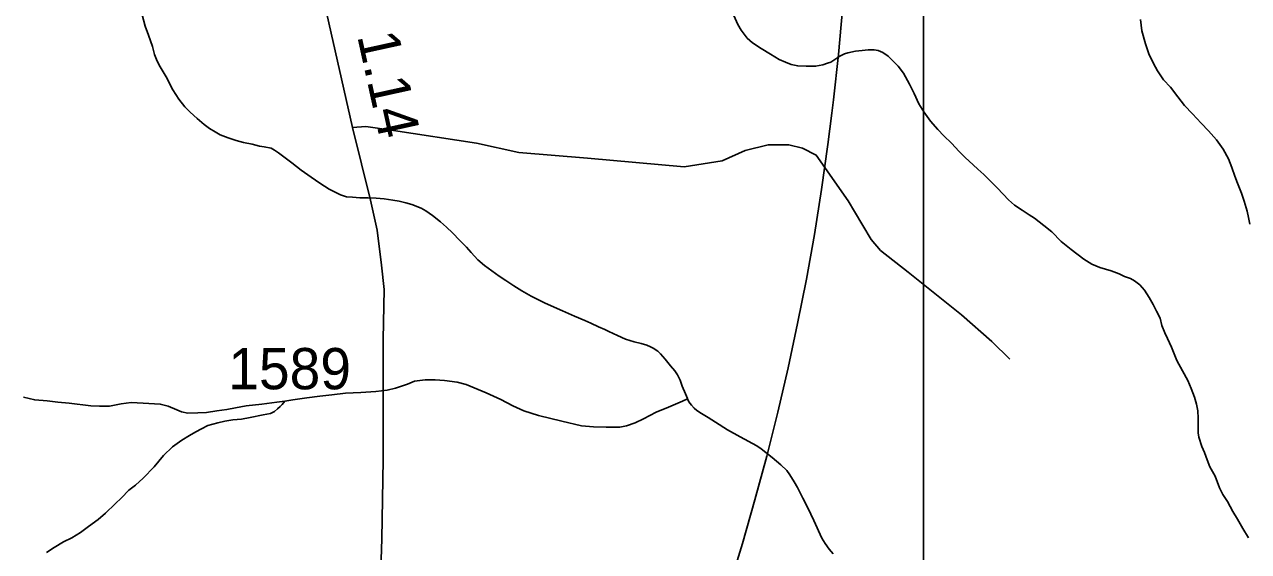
# Model space of a CAD drawing. Extents: x 2220236 to 2384410, y 720751 to 894131.
# Drawn here: x 2343379 to 2347089, y 822715 to 824312 of the extents above; entities that cross this region are included whole.
import ezdxf

# ---------------------------------------------------------------- set-up
doc = ezdxf.new("R2010")
doc.units = 0
for name, color, linetype in [('Exist Boundary Political City Limit New', 7, 'Continuous'), ('Exist Hydrographic Creek Single Shore', 7, 'Continuous'), ('Exist Hydrographic Misc Water Feature', 7, 'Continuous'), ('Exist Road Non-System Type 51', 7, 'Continuous'), ('Exist Road Secondary Mileage Hundredths English Label', 7, 'Continuous'), ('Exist Road Secondary Type 51 Attributed', 7, 'Continuous'), ('Exist Road Secondary Type 51 Number Label', 7, 'Continuous'), ('Map Preparation Boundary City Limit Buffer Line', 7, 'Continuous'), ('Map Preparation Inset Cut Line', 7, 'Continuous')]:
    doc.layers.add(name, color=color, linetype=linetype)

msp = doc.modelspace()

# ---------------------------------------------------------------- linework, layer by layer
at = {"layer": 'Exist Boundary Political City Limit New'}
msp.add_lwpolyline([(2345857.8, 824357.6), (2345845.8, 824220.6), (2345831, 824083.9), (2345826, 824042.9), (2345814, 823947.6), (2345794.8, 823811.4), (2345773, 823675.8), (2345748.8, 823540.4), (2345722.2, 823405.5), (2345693.5, 823271.1), (2345662.2, 823137.2), (2345628.8, 823003.9), (2345593, 822871.2), (2345554.8, 822739.2), (2345514.5, 822607.8)], dxfattribs=at)
at = {"layer": 'Exist Hydrographic Creek Single Shore'}
for points in [[(2343736.4, 824340.7), (2343744.7, 824306.6), (2343755, 824279.1), (2343767.6, 824245.1), (2343773.8, 824220.8), (2343781.5, 824200.4), (2343790.1, 824183.7), (2343808.4, 824153.3), (2343829.1, 824113.7), (2343846.9, 824085.9), (2343865.6, 824062.1), (2343881.7, 824046.3), (2343902.2, 824026.5), (2343924.3, 824008.7), (2343940.5, 823996.8), (2343957.4, 823986), (2343972.8, 823977.8), (2343996.8, 823968), (2344020.8, 823960.1), (2344043, 823954.4), (2344069.2, 823948.9), (2344091.1, 823943.3), (2344105.3, 823941.2), (2344127.1, 823937.2), (2344137.5, 823931.1), (2344149.3, 823923.3), (2344169.7, 823907.8), (2344189.7, 823892.2), (2344218.1, 823870.3), (2344248.5, 823849.6), (2344274.5, 823831), (2344302.8, 823813.1), (2344321, 823803.3), (2344337, 823795.8), (2344355, 823790), (2344373.1, 823788.1), (2344395.2, 823786.7), (2344421.1, 823786.7), (2344445.1, 823785.4), (2344469.2, 823783.1), (2344495.2, 823779.9), (2344514.4, 823776.8), (2344535.3, 823771.7), (2344553.6, 823765.9), (2344581.6, 823754.9), (2344595.7, 823747.3), (2344615.6, 823733.3), (2344640.1, 823713.6), (2344658.1, 823697.3), (2344676.6, 823680), (2344698.5, 823657), (2344719, 823636.5), (2344733.1, 823620.6), (2344753.4, 823598.5), (2344773.5, 823581.2), (2344795.8, 823565.1), (2344818.1, 823549.6), (2344838.4, 823535.7), (2344862.3, 823520.2), (2344886.6, 823504.8), (2344914.8, 823488.6), (2344936.9, 823477.3), (2344957, 823467.3), (2345009.5, 823444.2), (2345045.6, 823428.3), (2345077.7, 823414.8), (2345095.7, 823406.7), (2345118.5, 823395.1), (2345138.2, 823387.1), (2345150.2, 823381.7), (2345176.3, 823369.6), (2345200.4, 823358.5), (2345226.7, 823350.3), (2345248.6, 823344.7)], [(2346761.2, 824326.6), (2346765.6, 824292.9), (2346776, 824253.3), (2346786.5, 824223.2), (2346800.8, 824193.6), (2346813.2, 824171.1), (2346831.4, 824144), (2346851.7, 824121.8), (2346873.9, 824092.2), (2346894.3, 824066.1), (2346918.6, 824040.9), (2346945.1, 824013.1), (2346967.4, 823989.4), (2346991.5, 823961.8), (2347012, 823933.7), (2347028.3, 823904.2), (2347038.5, 823878.4), (2347046.8, 823852.5), (2347055.3, 823830.5), (2347067.6, 823800.8), (2347075.9, 823776.5), (2347084.3, 823746.3), (2347088.4, 823726.8), (2347092.8, 823706.6)], [(2345248.6, 823344.7), (2345264.8, 823340.4), (2345276.9, 823335.3), (2345284.9, 823331.4), (2345298.8, 823321.4), (2345307, 823313.6), (2345321.1, 823297.7), (2345337.3, 823277.7), (2345349.8, 823261.8), (2345357.8, 823250), (2345366, 823233.9), (2345372.3, 823216.1), (2345382.5, 823192.6), (2345388.6, 823178.1), (2345389, 823177.4)], [(2345389, 823177.4), (2345392.7, 823168.4), (2345400.9, 823158.2), (2345409.2, 823148.7), (2345417, 823142.5), (2345431.2, 823133.2), (2345451.4, 823120.9), (2345473.6, 823107), (2345509.7, 823083.9), (2345548, 823062.5), (2345598.3, 823035), (2345611.8, 823025.7), (2345644.8, 822999.2), (2345671.2, 822977.9), (2345689.4, 822960), (2345699.1, 822947.2), (2345711.7, 822926.4), (2345722, 822908.8), (2345738.4, 822876.6), (2345752.7, 822846.7), (2345771, 822809), (2345795.9, 822754.9), (2345805.4, 822738.9), (2345818.3, 822721.4), (2345830.3, 822708.1)]]:
    msp.add_lwpolyline(points, dxfattribs=at)
at = {"layer": 'Exist Hydrographic Misc Water Feature'}
for points in [[(2345528.6, 824338.5), (2345541.2, 824311.8), (2345551.4, 824294.1), (2345569.5, 824270.3), (2345585.8, 824256.2), (2345612.1, 824239.2), (2345640.1, 824221.6), (2345666.3, 824205.3), (2345685.4, 824197.2), (2345702.7, 824190.4), (2345722.6, 824186.3), (2345748.5, 824185), (2345776.8, 824185.2), (2345798.6, 824189.4), (2345812.5, 824194.2), (2345822.5, 824197.9), (2345850.3, 824216.1), (2345864.2, 824222.6), (2345874.2, 824226.3), (2345898, 824230.5), (2345917.9, 824233), (2345936.2, 824235.4), (2345953.9, 824235.1), (2345966.2, 824233.3), (2345980.2, 824227.3), (2345996.4, 824215.5), (2346008.4, 824203.9), (2346026.5, 824185.6), (2346042.8, 824164.2), (2346061.3, 824130.5), (2346075.9, 824102.2), (2346090, 824071), (2346104.4, 824047), (2346124.6, 824018.9), (2346147, 823993.6), (2346165.2, 823973.9), (2346188.1, 823951.9), (2346211.7, 823926.6), (2346230.2, 823908.3), (2346254.4, 823886.4), (2346268.4, 823873.1), (2346286.8, 823857.5), (2346304.9, 823839.2), (2346327.2, 823817.1), (2346345.4, 823797.5), (2346361.5, 823780.1), (2346379.9, 823764.5), (2346402.2, 823749), (2346424.1, 823735.1), (2346440.2, 823724.9), (2346468.7, 823703.1), (2346492.8, 823683.7), (2346521.3, 823653.7), (2346551.4, 823630.3), (2346589.7, 823600.7), (2346614, 823585.3), (2346638, 823575.5), (2346672.2, 823565.4), (2346696.3, 823555.8), (2346712.6, 823548.3), (2346730.6, 823542.5), (2346742.7, 823534.8), (2346759, 823523), (2346773.1, 823507.1), (2346787.8, 823484.1), (2346799.5, 823463.2), (2346809.8, 823443), (2346820.6, 823421.4), (2346826.4, 823399.4), (2346834.5, 823377.7), (2346843.1, 823360.7)], [(2346843.1, 823360.7), (2346855, 823334.2), (2346871.7, 823293.9), (2346888.1, 823262.4), (2346904.4, 823232.9), (2346914.6, 823208.7), (2346924.9, 823182.8), (2346931.3, 823160.8), (2346934.8, 823140.6), (2346935.7, 823119.3), (2346936.1, 823084.8), (2346936.2, 823074), (2346938.4, 823060.9), (2346946.8, 823032.7), (2346955, 823015), (2346963.1, 822993), (2346971.6, 822971.4), (2346987.8, 822943.2), (2347000.5, 822907.6), (2347010.5, 822887.6), (2347024.8, 822865.9), (2347041.1, 822836.4), (2347055.5, 822812.3), (2347071.8, 822784.1), (2347089, 822756.3)], [(2344168.3, 823170.8), (2344192.4, 823174.4), (2344234.9, 823180.1), (2344274, 823185), (2344310.3, 823189.8), (2344352.1, 823194.1), (2344398.3, 823196.7), (2344444.1, 823199.5), (2344478.1, 823203.2), (2344504.1, 823210.2), (2344540, 823222.1), (2344561.7, 823230.6), (2344593.7, 823235.2), (2344623.8, 823235.4), (2344651.8, 823233.3), (2344690.4, 823228.3), (2344718, 823220.6), (2344742, 823210.7), (2344778.4, 823195.1), (2344822.6, 823175.6), (2344858.8, 823155.8), (2344892.9, 823140.7), (2344937.1, 823126.8), (2345007.4, 823110), (2345067.7, 823096), (2345103.6, 823092.6), (2345141.7, 823091.8), (2345183.7, 823091.9), (2345203.6, 823096), (2345229.5, 823104.3), (2345255.3, 823116.8), (2345293.2, 823137.4), (2345331, 823152.1), (2345372.9, 823170.2), (2345389, 823177.4)], [(2343376.1, 823182.1), (2343410.3, 823174.3), (2343448.2, 823170.9), (2343480.1, 823167.3), (2343514.4, 823163.8), (2343580.4, 823156.6), (2343606.3, 823155.4), (2343636.5, 823155.6), (2343672.4, 823162), (2343702.4, 823165.9), (2343738.6, 823164.7), (2343790.6, 823161.3), (2343814.4, 823155.7), (2343840.8, 823143.7), (2343854.8, 823138.3), (2343874.7, 823134.2), (2343904.9, 823134.8), (2343930.7, 823136.5), (2343962.7, 823141.1), (2343992.7, 823145.6), (2344018.8, 823149.9), (2344050.7, 823156.2), (2344098.5, 823160.8), (2344144.5, 823167.6), (2344168.3, 823170.8)], [(2344168.3, 823170.8), (2344160.5, 823160), (2344154.5, 823153.9), (2344146.3, 823147), (2344136.7, 823139.3), (2344124.9, 823133), (2344102.7, 823128.8), (2344063, 823120.6), (2344036.9, 823116.2), (2344011.1, 823113.5), (2343987, 823109.3), (2343965.2, 823105.1), (2343935.3, 823096.6), (2343915.4, 823086.6), (2343898.7, 823077.1), (2343879.8, 823066.5), (2343855.7, 823052.4), (2343828, 823031.5), (2343800.2, 823005.8), (2343772.7, 822970.9), (2343739, 822936.6), (2343715.3, 822916), (2343695.5, 822900.4), (2343673.8, 822877.5), (2343654.2, 822859.3), (2343624.5, 822831.2), (2343602.7, 822811.3), (2343573, 822790.4), (2343549.1, 822772.3), (2343523.2, 822756.5), (2343497.5, 822743.9), (2343469.6, 822727.1), (2343445.6, 822711.3)]]:
    msp.add_lwpolyline(points, dxfattribs=at)
at = {"layer": 'Exist Road Non-System Type 51'}
msp.add_lwpolyline([(2346364.9, 823297.8), (2346310.3, 823351), (2346219.3, 823431.9), (2346057.3, 823561.2), (2345973, 823626.9), (2345944.6, 823660.6), (2345895, 823744.6), (2345875.2, 823777.6), (2345778.9, 823915.6), (2345737, 823936.5), (2345695.2, 823947), (2345633.2, 823947), (2345563.4, 823929.5), (2345493.7, 823898.1), (2345378.5, 823880.7), (2345085.4, 823906.8), (2344877.8, 823924.3), (2344748.7, 823952.2), (2344497.4, 823990.6), (2344413.7, 824002.9), (2344373.6, 823999.4)], dxfattribs=at)
at = {"layer": 'Exist Road Secondary Type 51 Attributed'}
msp.add_lwpolyline([(2344451.2, 822409), (2344462.6, 822752.9), (2344466, 822992.1), (2344466, 823084.6), (2344466, 823358.7), (2344469.5, 823508.8), (2344460.8, 823582.1), (2344448.6, 823688.6), (2344427.7, 823779.4), (2344373.6, 823999.4), (2344275, 824434.1), (2344222.7, 824708.2), (2344179.9, 824901.9), (2344138, 825113.2), (2344081.3, 825390.7), (2344039.5, 825586.3), (2343993.2, 825851.6), (2343944.4, 826129.2), (2343906, 826281.1)], dxfattribs=at)
at = {"layer": 'Map Preparation Boundary City Limit Buffer Line'}
msp.add_lwpolyline([(2345857.8, 824357.6), (2345845.8, 824220.6), (2345831, 824083.9), (2345826, 824042.9), (2345814, 823947.6), (2345794.8, 823811.4), (2345773, 823675.8), (2345748.8, 823540.4), (2345722.2, 823405.5), (2345693.5, 823271.1), (2345662.2, 823137.2), (2345628.8, 823003.9), (2345593, 822871.2), (2345554.8, 822739.2), (2345514.5, 822607.8)], dxfattribs=at)
at = {"layer": 'Map Preparation Inset Cut Line'}
for points in [[(2329807.7, 835464.4), (2346103.7, 835464.4), (2346103.7, 816974.9), (2329807.7, 816974.9), (2329807.7, 835464.4)], [(2329807.7, 835464.4), (2346103.7, 835464.4), (2346103.7, 816974.9), (2329807.7, 816974.9), (2329807.7, 835464.4)], [(2346103.7, 826026.5), (2370568.5, 826026.5), (2370568.5, 816974.7), (2346103.7, 816974.7), (2346103.7, 826026.5)], [(2346103.7, 826026.5), (2370568.5, 826026.5), (2370568.5, 816974.7), (2346103.7, 816974.7), (2346103.7, 826026.5)]]:
    msp.add_lwpolyline(points, dxfattribs=at)

# ---------------------------------------------------------------- texts
at = {"layer": 'Exist Road Secondary Mileage Hundredths English Label'}
msp.add_text('1.14', height=125, rotation=282.3873, dxfattribs=at).set_placement((2344387.1, 824277.7))
at = {"layer": 'Exist Road Secondary Type 51 Number Label'}
msp.add_text('1589', height=125, dxfattribs=at).set_placement((2343996.9, 823206.4))

doc.saveas('drawing.dxf')
